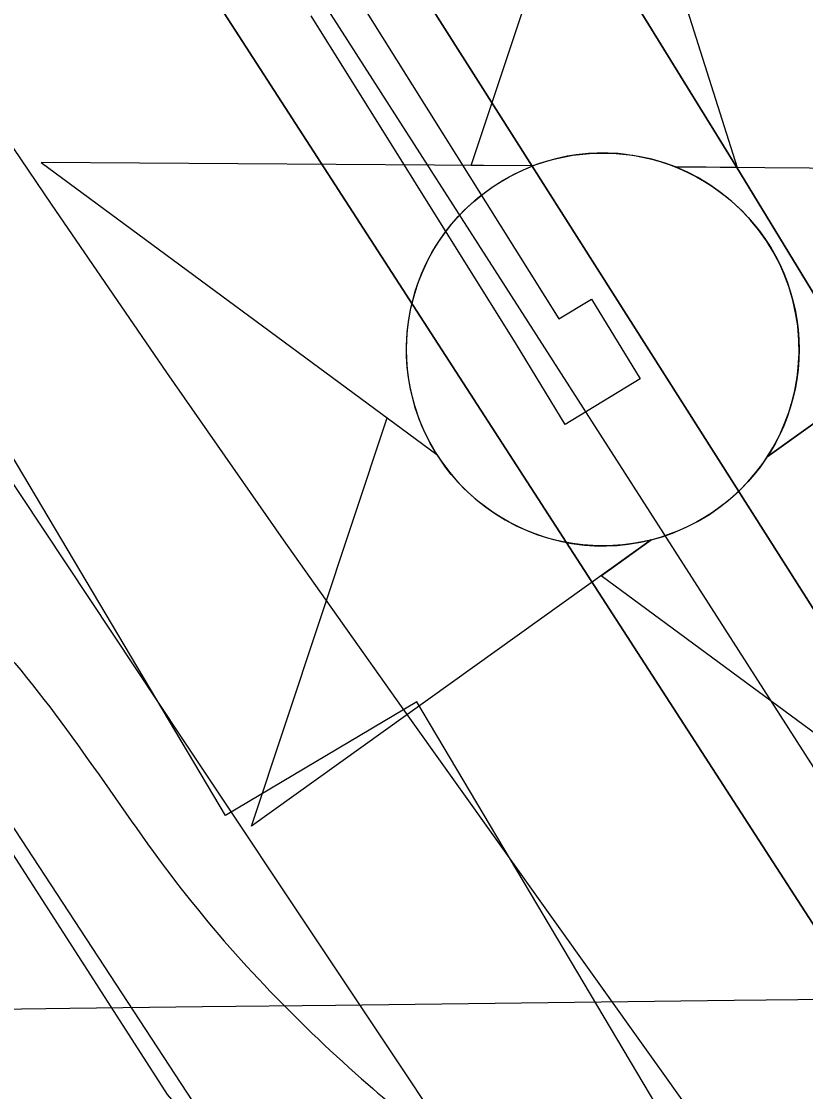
# Model space of a CAD drawing. Extents: x 3694830 to 3732949, y 415201 to 440970.
# Drawn here: x 3713893.7 to 3714015.7, y 432899.3 to 433065.7 of the extents above; entities that cross this region are included whole.
import ezdxf

# ---------------------------------------------------------------- set-up
doc = ezdxf.new("R2010")
doc.units = 0
for name, color, linetype in [('V-CHAN-DOCK', 7, 'Continuous'), ('V-CHAN-NAID', 7, 'Continuous'), ('V-GRID-MAJR', 7, 'Continuous'), ('V-RIVR-EDGE', 7, 'Continuous'), ('V-RRAP-RVMT', 7, 'Continuous'), ('V-SITE-VEGE', 7, 'Continuous'), ('V-TOPO-DPTH', 7, 'Continuous'), ('V-TOPO-MINR', 7, 'Continuous'), ('V-TOPO-WATR', 7, 'Continuous')]:
    doc.layers.add(name, color=color, linetype=linetype)

msp = doc.modelspace()

# ---------------------------------------------------------------- linework, layer by layer
at = {"layer": 'V-CHAN-DOCK'}
msp.add_lwpolyline([(3713945.2290000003, 433070.558), (3713977.286, 433019.411), (3713982.4020000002, 433022.514), (3713989.937, 433010.103), (3713978.265, 433003.023), (3713970.728, 433015.434), (3713938.778, 433066.51900000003)], dxfattribs=at)
at = {"layer": 'V-CHAN-NAID'}
for points in [[(3713973.255, 433043.202), (3713963.668, 433043.27), (3713984.794, 433106.754), (3714005.018, 433042.977), (3713995.431, 433043.045), (3713993.8540000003, 433043.623), (3713991.759, 433044.243), (3713989.719, 433044.694), (3713987.683, 433045.00200000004), (3713986.5160000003, 433045.116), (3713984.9820000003, 433045.197), (3713983.2600000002, 433045.195), (3713981.89, 433045.125), (3713979.984, 433044.924), (3713978.6180000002, 433044.705), (3713976.8340000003, 433044.321), (3713975.304, 433043.901), (3713974.272, 433043.57)], [(3713973.255, 433043.202), (3713896.764, 433043.744), (3713958.329, 432998.34500000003), (3713957.216, 433000.254), (3713956.406, 433001.882), (3713955.5810000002, 433003.85000000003), (3713954.8850000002, 433005.904), (3713954.52, 433007.227), (3713954.159, 433008.853), (3713953.915, 433010.298), (3713953.727, 433011.896), (3713953.6180000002, 433013.632), (3713953.606, 433015.213), (3713953.713, 433017.287), (3713953.896, 433018.905), (3713954.288, 433021.108), (3713954.769, 433023.031), (3713955.372, 433024.918), (3713956.0270000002, 433026.597), (3713956.754, 433028.185), (3713957.568, 433029.72000000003), (3713958.629, 433031.457), (3713959.66, 433032.927), (3713960.66, 433034.196), (3713961.662, 433035.342), (3713962.971, 433036.679), (3713964.022, 433037.64400000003), (3713965.739, 433039.041), (3713966.951, 433039.911), (3713968.6380000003, 433040.981), (3713970.369, 433041.92600000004), (3713971.815, 433042.61)], [(3713995.431, 433043.045), (3714071.923, 433042.50200000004), (3714009.72, 432997.98), (3714010.631, 432999.469), (3714011.609, 433001.316), (3714012.324, 433002.901), (3714013.063, 433004.856), (3714013.608, 433006.641), (3714014.006, 433008.28), (3714014.367, 433010.29000000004), (3714014.5530000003, 433011.863), (3714014.677, 433014.069), (3714014.647, 433016.131), (3714014.4590000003, 433018.351), (3714014.193, 433020.109), (3714013.702, 433022.341), (3714013.062, 433024.481), (3714012.312, 433026.463), (3714011.664, 433027.906), (3714010.657, 433029.822), (3714009.595, 433031.544), (3714008.381, 433033.246), (3714007.12, 433034.78500000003), (3714005.848, 433036.151), (3714004.216, 433037.683), (3714002.473, 433039.09500000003), (3714000.79, 433040.272), (3713998.903, 433041.404), (3713997.431, 433042.16500000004)], [(3713991.6890000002, 432985.074), (3713929.486, 432940.552), (3713950.612, 433004.03500000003), (3713958.329, 432998.34500000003), (3713958.964, 432997.381), (3713960.347, 432995.522), (3713961.56, 432994.106), (3713963.026, 432992.603), (3713964.415, 432991.352), (3713965.869, 432990.196), (3713967.272, 432989.20900000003), (3713968.95, 432988.173), (3713970.664, 432987.262), (3713972.455, 432986.451), (3713973.901, 432985.895), (3713975.529, 432985.366), (3713977.755, 432984.802), (3713979.287, 432984.515), (3713981.312, 432984.25800000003), (3713982.849, 432984.154), (3713984.71, 432984.132), (3713986.399, 432984.21), (3713988.109, 432984.386), (3713990.011, 432984.697)], [(3714009.72, 432997.98), (3714017.5160000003, 433003.561), (3714037.74, 432939.784), (3713983.892, 432979.494), (3713991.6890000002, 432985.074), (3713993.355, 432985.55), (3713994.967, 432986.11), (3713997.125, 432987.02400000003), (3713998.86, 432987.908), (3714000.7260000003, 432989.022), (3714002.465, 432990.234), (3714004.017, 432991.479), (3714005.304, 432992.647), (3714006.688, 432994.067), (3714007.892, 432995.469), (3714009.011, 432996.941)]]:
    msp.add_lwpolyline(points, close=True, dxfattribs=at)
msp.add_circle((3713984.1407952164, 433014.6676794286), 30.540600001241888, dxfattribs=at)
at = {"layer": 'V-GRID-MAJR'}
msp.add_spline([(3698914.333, 432737.11), (3704206.2600000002, 432798.304), (3709498.1780000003, 432860.268), (3714790.0870000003, 432923.001), (3720081.987, 432986.504), (3725373.878, 433050.776), (3730665.759, 433115.819), (3730665.7600000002, 433115.819)], degree=3, dxfattribs=at)
at = {"layer": 'V-RIVR-EDGE'}
msp.add_spline([(3713043.3570858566, 434433.4553886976), (3713056.06338442, 434414.56699574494), (3713056.0443866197, 434406.88401648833), (3713052.7914500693, 434399.6134036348), (3713047.1133094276, 434392.75315741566), (3713042.649270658, 434386.2942788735), (3713043.0136426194, 434370.1185858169), (3713038.116239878, 434351.93405460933), (3713036.0734056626, 434343.44734011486), (3713036.055407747, 434336.16872818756), (3713040.8978168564, 434332.1130562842), (3713051.794737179, 434323.59434549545), (3713062.6956570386, 434316.69310402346), (3713076.8355150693, 434311.40133279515), (3713086.9436984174, 434310.97196836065), (3713095.8507783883, 434315.3980115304), (3713105.9639611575, 434316.99048374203), (3713116.068144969, 434314.9436499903), (3713133.0305752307, 434306.40994093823), (3713147.5538030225, 434292.62545591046), (3713164.0808695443, 434271.55735953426), (3713182.2054076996, 434242.39791703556), (3713202.745151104, 434208.7844346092), (3713246.2518417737, 434141.9558377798), (3713270.815260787, 434100.2450099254), (3713298.6036195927, 434054.48250970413), (3713309.0571771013, 434030.1944729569), (3713330.810022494, 433996.57799087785), (3713345.7066212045, 433970.257118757), (3713361.421953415, 433947.97792016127), (3713375.5268154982, 433928.5332924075), (3713396.8722939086, 433893.7047082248), (3713411.7768916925, 433870.61877473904), (3713447.9919719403, 433798.5514005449), (3713459.251264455, 433773.04826204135), (3713466.8592523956, 433742.7017145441), (3713472.44540369, 433712.3601664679), (3713472.358413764, 433677.1802088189), (3713468.611120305, 433633.5175362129), (3713467.340025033, 433610.0672307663), (3713470.511970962, 433584.58408994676), (3713479.3380603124, 433556.2563794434), (3713491.8224534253, 433535.6026492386), (3713493.8372908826, 433532.76707851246), (3713502.732372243, 433532.3407137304), (3713517.2875963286, 433531.49598324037), (3713528.1895160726, 433524.99910909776), (3713535.4361317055, 433512.04135664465), (3713539.4448090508, 433497.87850127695), (3713551.1044693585, 433470.75689357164), (3713571.62221531, 433428.2473299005), (3713584.9103436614, 433405.5697632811), (3713600.614677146, 433378.84252406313), (3713617.9444790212, 433355.34622394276), (3713630.8492376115, 433341.1613711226), (3713638.0988528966, 433329.41672065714), (3713667.9200470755, 433288.097261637), (3713682.8176456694, 433262.18075684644), (3713698.9273463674, 433235.85688507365), (3713713.834943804, 433213.9840535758), (3713743.658137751, 433173.4733292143), (3713771.0701259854, 433139.0341140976), (3713793.639705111, 433108.65057088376), (3713810.9765061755, 433087.9848420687), (3713825.88110396, 433064.8989085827), (3713836.349659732, 433046.6763817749), (3713854.883564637, 433019.5377760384), (3713877.84051306, 432982.278988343), (3713890.745271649, 432968.0941355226), (3713918.5546280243, 432930.82334921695), (3713947.5940844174, 432900.42380785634), (3713972.614864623, 432880.1434485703), (3713994.4077053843, 432862.701659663), (3714015.792179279, 432843.6434013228), (3714024.6762619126, 432838.76899591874), (3714027.5108327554, 432840.37946604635), (3714031.5455070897, 432836.7301612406), (3714054.935819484, 432811.19702621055), (3714069.0476807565, 432794.5829697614), (3714081.139705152, 432778.78264739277), (3714084.752014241, 432767.8557305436), (3714089.9497963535, 432743.9850596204), (3714090.7225351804, 432729.42583599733), (3714087.8359703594, 432706.7882647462), (3714085.7921362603, 432697.89718292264), (3714089.0070772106, 432689.8018372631), (3714097.063427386, 432677.2464523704), (3714103.1189384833, 432673.18778081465), (3714116.031696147, 432662.2378666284), (3714130.956291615, 432647.2392797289), (3714139.4230084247, 432637.109098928), (3714147.8937247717, 432628.59638744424), (3714162.4249516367, 432618.04684105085), (3714191.8897729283, 432596.1380137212), (3714208.8432042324, 432583.96499870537), (3714219.327758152, 432572.21234916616), (3714227.3771091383, 432556.82639296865), (3714239.0367694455, 432529.7047852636), (3714247.8728576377, 432505.42074805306), (3714257.902050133, 432473.04636460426), (3714259.4735247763, 432454.44146791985), (3714259.464525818, 432450.8021619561), (3714261.8677324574, 432441.495714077), (3714263.0718354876, 432437.85340846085), (3714269.130346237, 432435.0078388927), (3714278.8271630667, 432431.7489030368), (3714288.106614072, 432423.23419178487), (3714293.7407598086, 432412.30227551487), (3714294.5204978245, 432400.5736231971), (3714296.1199692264, 432393.2910117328), (3714303.366584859, 432380.3332592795), (3714315.4416112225, 432357.6586923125), (3714335.968356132, 432318.78843460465), (3714351.6446928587, 432280.7389101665), (3714367.342027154, 432251.1810996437), (3714384.6488316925, 432218.3843509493), (3714402.774369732, 432189.6292757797), (3714414.460027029, 432173.02121863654), (3714421.710642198, 432161.68093550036), (3714427.3367888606, 432147.514080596), (3714436.1698774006, 432122.01694139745), (3714449.0496388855, 432097.72290534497), (3714461.5290325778, 432075.0473384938), (3714474.8221603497, 432054.39160852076), (3714484.0956120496, 432043.4506932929), (3714493.7554331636, 432025.2301662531), (3714503.003887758, 432004.1800677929), (3714527.147941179, 431956.40472988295), (3714539.2179681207, 431931.70832626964), (3714554.9273010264, 431907.0029236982), (3714564.182754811, 431888.78339654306), (3714574.2499429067, 431871.7749716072), (3714580.289455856, 431861.2464227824), (3714591.976113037, 431845.04273296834), (3714599.2267282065, 431833.7024498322), (3714622.5910436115, 431797.65576424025), (3714644.3408893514, 431762.82618017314), (3714687.8465801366, 431695.5932160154), (3714698.720503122, 431677.7740566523), (3714708.7866913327, 431660.3612643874), (3714715.6169410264, 431642.5521038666), (3714730.5035408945, 431612.18755845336), (3714746.2068744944, 431585.0559519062), (3714751.4266540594, 431570.08136222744), (3714752.9851302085, 431546.2196902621), (3714750.0755680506, 431514.28167043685), (3714744.741801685, 431483.1583845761), (3714743.877073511, 431460.51581390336), (3714745.459546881, 431446.35895784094), (3714749.4552257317, 431426.93932719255), (3714757.8949456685, 431405.89122850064), (3714773.969650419, 431365.4145002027), (3714788.4468835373, 431333.02911802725), (3714805.3443213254, 431298.2115325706), (3714821.0596535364, 431275.9323339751), (3714824.6719626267, 431265.0054171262), (3714825.4636992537, 431258.12917275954), (3714829.4883747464, 431250.43619466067), (3714839.16719366, 431239.898646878), (3714868.9673902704, 431190.08747394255), (3714891.527970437, 431156.06462476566), (3714906.013202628, 431126.9141812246), (3714921.70253785, 431094.1214320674), (3714930.1412579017, 431072.6689660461), (3714946.9887014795, 431017.6330141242), (3714956.2181582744, 430988.8999364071), (3714967.4814503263, 430965.01426722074), (3714982.7674181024, 430932.6268852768), (3714994.8234466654, 430902.26933905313), (3715004.868637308, 430876.3648328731), (3715018.9075070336, 430830.2319613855), (3715037.3934174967, 430783.6837238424), (3715052.650388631, 430739.56968934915), (3715069.914198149, 430689.38514549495), (3715079.1376556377, 430658.2258638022), (3715083.143333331, 430642.8499064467), (3715090.365951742, 430620.18733809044), (3715103.2137169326, 430582.95354750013), (3715113.2519083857, 430554.2184700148), (3715131.7268201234, 430503.2221918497), (3715143.3754817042, 430471.6525435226), (3715155.022143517, 430439.27416053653), (3715170.321109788, 430412.1435538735), (3715185.606077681, 430379.3518046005), (3715223.0112625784, 430297.98098217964), (3715228.6604065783, 430293.1145758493), (3715236.345385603, 430293.90431270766), (3715238.7705896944, 430293.4939460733), (3715239.898701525, 430259.1197234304), (3715240.5687170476, 430232.44376329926)], degree=3, dxfattribs=at)
at = {"layer": 'V-RRAP-RVMT'}
msp.add_lwpolyline([(3714036.7866868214, 432850.0106906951), (3714024.7940000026, 432842.8380000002), (3713955.2320000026, 432959.87700000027), (3713925.4680000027, 432942.23600000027), (3713850.8470000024, 433067.72800000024), (3713967.8250000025, 433137.34800000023), (3713912.4000000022, 433230.5340000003), (3713908.5020000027, 433228.22500000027), (3713847.3130000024, 433331.10600000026), (3713842.9000000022, 433328.50400000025), (3713775.9220000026, 433441.12700000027), (3713625.8950000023, 433352.60000000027), (3713567.7200000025, 433451.1690000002), (3713561.7990000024, 433447.68900000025), (3713482.1030000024, 433582.74700000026), (3713548.5130000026, 433621.92800000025), (3713522.403114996, 433666.1848514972), (3713511.0940000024, 433659.4470000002)], dxfattribs=at)
at = {"layer": 'V-SITE-VEGE'}
msp.add_lwpolyline([(3714084.091, 432575.382), (3714025.84, 432663.866), (3713931.034, 432806.591), (3713919.383, 432823.371), (3713916.2, 432834.162), (3713912.119, 432850.691), (3713904.611, 432873.422), (3713850.984, 432974.968), (3713840.934, 432991.055), (3713844.842, 432993.109), (3713850.576, 432993.322), (3713862.248, 432982.965), (3713916.381, 432898.854), (3713933.3030000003, 432879.306), (3713950.021, 432869.625), (3713973.829, 432851.205), (3714000.8340000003, 432827.731), (3714020.284, 432810.245), (3714038.1240000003, 432790.693), (3714052.741, 432767.483), (3714063.216, 432740.154), (3714066.134, 432717.436), (3714072.702, 432687.594), (3714081.367, 432667.841)], dxfattribs=at)
at = {"layer": 'V-TOPO-DPTH'}
for points in [[(3713737.9298246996, 433514.30298359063), (3713768.6862617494, 433456.93645793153), (3713799.3037812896, 433399.49512770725), (3713829.555905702, 433342.48988869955), (3713845.0864430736, 433313.5741843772), (3713860.807964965, 433284.7639378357), (3713876.815963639, 433256.1118779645), (3713893.0149468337, 433227.5652758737), (3713915.8248299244, 433187.8314601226), (3713920.8080357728, 433179.25833121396), (3713925.8524156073, 433170.7217974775), (3713930.988556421, 433162.24015649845), (3713936.1858712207, 433153.7951106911), (3713978.5713133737, 433085.7483376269), (3714004.8273564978, 433043.1987777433), (3714030.8435913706, 433000.5044664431), (3714056.500113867, 432957.59302801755), (3714081.9168281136, 432914.5368381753), (3714303.1768412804, 432536.09634688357), (3714313.3532668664, 432518.4134034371), (3714323.3665054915, 432500.6399923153), (3714333.1349636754, 432482.73087968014), (3714342.740234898, 432464.73129936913), (3714655.432643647, 431868.9640888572)], [(3714655.432643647, 431868.9640888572), (3714342.740234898, 432464.73129936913), (3714333.1349636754, 432482.73087968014), (3714323.3665054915, 432500.6399923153), (3714313.3532668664, 432518.4134034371), (3714303.1768412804, 432536.09634688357), (3714081.9168281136, 432914.5368381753), (3714056.500113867, 432957.59302801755), (3714030.8435913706, 433000.5044664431), (3714004.8273564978, 433043.1987777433), (3713978.5713133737, 433085.7483376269), (3713936.1858712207, 433153.7951106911), (3713930.988556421, 433162.24015649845), (3713925.8524156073, 433170.7217974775), (3713920.8080357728, 433179.25833121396), (3713915.8248299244, 433187.8314601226), (3713893.0149468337, 433227.5652758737), (3713876.815963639, 433256.1118779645), (3713860.807964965, 433284.7639378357), (3713845.0864430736, 433313.5741843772), (3713829.555905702, 433342.48988869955), (3713799.3037812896, 433399.49512770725), (3713768.6862617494, 433456.93645793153), (3713737.9298246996, 433514.30298359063)], [(3714354.8720698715, 432371.4147493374), (3714335.475852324, 432409.42834199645), (3714300.6222955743, 432477.0415694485), (3714298.4569293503, 432481.14882681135), (3714296.241694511, 432485.22840721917), (3714293.951656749, 432489.2664721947), (3714291.611750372, 432493.2768602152), (3714266.1860811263, 432535.9458611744), (3714250.957723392, 432561.18415091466), (3714235.54516977, 432586.30803994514), (3714219.8563223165, 432611.2603279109), (3714203.9832789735, 432636.09821516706), (3713920.3042995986, 433074.6429233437), (3713899.7907783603, 433106.9244868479), (3713879.6292589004, 433139.42052154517), (3713859.9957421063, 433172.23826303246), (3713840.7142270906, 433205.2704757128), (3713706.0857480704, 433440.2529621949), (3713667.2531864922, 433508.09087539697)], [(3714354.8720698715, 432371.4147493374), (3714335.475852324, 432409.42834199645), (3714300.6222955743, 432477.0415694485), (3714298.4569293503, 432481.14882681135), (3714296.241694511, 432485.22840721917), (3714293.951656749, 432489.2664721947), (3714291.611750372, 432493.2768602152), (3714266.1860811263, 432535.9458611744), (3714250.957723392, 432561.18415091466), (3714235.54516977, 432586.30803994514), (3714219.8563223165, 432611.2603279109), (3714203.9832789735, 432636.09821516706), (3713920.3042995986, 433074.6429233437), (3713899.7907783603, 433106.9244868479), (3713879.6292589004, 433139.42052154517), (3713859.9957421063, 433172.23826303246), (3713840.7142270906, 433205.2704757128), (3713706.0857480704, 433440.2529621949), (3713667.2531864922, 433508.09087539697)], [(3713610.837234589, 433504.4234121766), (3713621.7246853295, 433476.24777521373), (3713642.512855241, 433426.0884811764), (3713664.8727746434, 433376.6868025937), (3713689.590318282, 433328.42154719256), (3713715.879611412, 433280.9139072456), (3713798.6049070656, 433139.58913419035), (3713810.248174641, 433120.08171223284), (3713822.110510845, 433100.7110268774), (3713834.301449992, 433081.545446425), (3713846.711457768, 433062.5166025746), (3713918.639670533, 432954.2548012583), (3713967.272353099, 432881.2608213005), (3714016.0305754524, 432808.3510307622), (3714064.977107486, 432735.5675243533), (3714114.049179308, 432662.8682073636), (3714219.161384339, 432507.57973597), (3714235.0226115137, 432483.5036212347), (3714250.474975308, 432459.1749369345), (3714265.314044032, 432434.4673982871), (3714279.7442493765, 432409.50729007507), (3714346.221890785, 432291.1268745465), (3714392.9095494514, 432206.4311708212)], [(3713705.734758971, 433500.95035183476), (3713744.437148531, 433431.37804482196), (3713783.564763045, 433362.0439937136), (3713822.9758608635, 433292.8687798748), (3713878.248415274, 433196.5399937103), (3713890.3757511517, 433175.73283629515), (3713902.6895200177, 433155.0383309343), (3713915.2829383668, 433134.51280365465), (3713928.062789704, 433114.09992842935), (3714051.699925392, 432919.56506706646), (3714095.9309164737, 432849.20261677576), (3714139.6936410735, 432778.553306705), (3714182.7539659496, 432707.47370696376), (3714225.3460243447, 432636.10724744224), (3714297.239219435, 432514.27630757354), (3714303.4446820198, 432503.5609839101), (3714309.531926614, 432492.7801804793), (3714315.441844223, 432481.9011573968), (3714321.2335438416, 432470.9566545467), (3714459.287104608, 432204.8306478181)], [(3714459.287104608, 432204.8306478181), (3714321.2335438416, 432470.9566545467), (3714315.441844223, 432481.9011573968), (3714309.531926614, 432492.7801804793), (3714303.4446820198, 432503.5609839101), (3714297.239219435, 432514.27630757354), (3714225.3460243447, 432636.10724744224), (3714182.7539659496, 432707.47370696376), (3714139.6936410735, 432778.553306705), (3714095.9309164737, 432849.20261677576), (3714051.699925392, 432919.56506706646), (3713928.062789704, 433114.09992842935), (3713915.2829383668, 433134.51280365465), (3713902.6895200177, 433155.0383309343), (3713890.3757511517, 433175.73283629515), (3713878.248415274, 433196.5399937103), (3713822.9758608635, 433292.8687798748), (3713783.564763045, 433362.0439937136), (3713744.437148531, 433431.37804482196), (3713705.734758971, 433500.95035183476)]]:
    msp.add_lwpolyline(points, dxfattribs=at)
at = {"layer": 'V-TOPO-MINR'}
for points in [[(3713478.650422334, 433737.336999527), (3713760.6810554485, 433148.2578006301), (3713779.571030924, 433116.53736230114), (3713798.7761470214, 433085.01217707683), (3713818.453974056, 433053.77987151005), (3713838.446941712, 433022.7428190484), (3714081.2785715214, 432651.93688388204), (3714104.1833857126, 432616.8269332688), (3714127.0059367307, 432581.66379461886), (3714149.705092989, 432546.4208739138), (3714172.3219860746, 432511.12476517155), (3714207.4741953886, 432456.05370247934), (3714212.3986848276, 432448.22012331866), (3714217.250406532, 432440.34241747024), (3714221.9929766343, 432432.3985215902), (3714226.6627790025, 432424.4104990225), (3714532.1984548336, 431893.39543917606)], [(3713737.9298246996, 433514.30298359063), (3713768.6862617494, 433456.93645793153), (3713799.3037812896, 433399.49512770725), (3713829.555905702, 433342.48988869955), (3713845.0864430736, 433313.5741843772), (3713860.807964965, 433284.7639378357), (3713876.815963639, 433256.1118779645), (3713893.0149468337, 433227.5652758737), (3713915.8248299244, 433187.8314601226), (3713920.8080357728, 433179.25833121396), (3713925.8524156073, 433170.7217974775), (3713930.988556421, 433162.24015649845), (3713936.1858712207, 433153.7951106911), (3713978.5713133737, 433085.7483376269), (3714004.8273564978, 433043.1987777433), (3714030.8435913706, 433000.5044664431), (3714056.500113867, 432957.59302801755), (3714081.9168281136, 432914.5368381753), (3714303.1768412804, 432536.09634688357), (3714313.3532668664, 432518.4134034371), (3714323.3665054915, 432500.6399923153), (3714333.1349636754, 432482.73087968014), (3714342.740234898, 432464.73129936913), (3714655.432643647, 431868.9640888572)], [(3713667.2531864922, 433508.09087539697), (3713706.0857480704, 433440.2529621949), (3713840.7142270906, 433205.2704757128), (3713859.9957421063, 433172.23826303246), (3713879.6292589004, 433139.42052154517), (3713899.7907783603, 433106.9244868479), (3713920.3042995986, 433074.6429233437), (3714203.9832789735, 432636.09821516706), (3714219.8563223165, 432611.2603279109), (3714235.54516977, 432586.30803994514), (3714250.957723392, 432561.18415091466), (3714266.1860811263, 432535.9458611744), (3714291.611750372, 432493.2768602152), (3714293.951656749, 432489.2664721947), (3714296.241694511, 432485.22840721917), (3714298.4569293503, 432481.14882681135), (3714300.6222955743, 432477.0415694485), (3714335.475852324, 432409.42834199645), (3714354.8720698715, 432371.4147493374)], [(3713686.370708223, 433503.8291835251), (3713736.5287405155, 433415.64377407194), (3713786.860753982, 433327.5569813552), (3713859.478357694, 433200.9029221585), (3713875.1811227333, 433173.98236188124), (3713891.1486064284, 433147.22244494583), (3713907.513168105, 433120.7034930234), (3713924.1424484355, 433094.3451844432), (3714129.9506127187, 432773.4531431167), (3714159.661019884, 432726.5904905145), (3714189.041405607, 432679.5242233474), (3714217.9267591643, 432632.15253433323), (3714246.482091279, 432584.5772307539), (3714294.4102412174, 432503.7683691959), (3714298.68896751, 432496.4087326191), (3714302.881152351, 432489.0011111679), (3714306.943525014, 432481.5215124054), (3714310.9193562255, 432473.9939287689), (3714376.6620815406, 432346.8482235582)], [(3713705.734758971, 433500.95035183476), (3713744.437148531, 433431.37804482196), (3713783.564763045, 433362.0439937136), (3713822.9758608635, 433292.8687798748), (3713878.248415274, 433196.5399937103), (3713890.3757511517, 433175.73283629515), (3713902.6895200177, 433155.0383309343), (3713915.2829383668, 433134.51280365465), (3713928.062789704, 433114.09992842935), (3714051.699925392, 432919.56506706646), (3714095.9309164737, 432849.20261677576), (3714139.6936410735, 432778.553306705), (3714182.7539659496, 432707.47370696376), (3714225.3460243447, 432636.10724744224), (3714297.239219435, 432514.27630757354), (3714303.4446820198, 432503.5609839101), (3714309.531926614, 432492.7801804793), (3714315.441844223, 432481.9011573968), (3714321.2335438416, 432470.9566545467), (3714459.287104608, 432204.8306478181)], [(3713854.633905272, 433102.063569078), (3713880.5054834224, 433063.5204790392), (3713898.3036578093, 433037.25256460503), (3713916.253049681, 433011.0893634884), (3713934.429267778, 432985.08323234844), (3713952.756703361, 432959.1818145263), (3714166.484368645, 432659.8975640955), (3714185.5458526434, 432633.0844553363), (3714204.530531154, 432606.2173209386), (3714223.4000014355, 432579.2691480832), (3714242.192666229, 432552.2669495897), (3714274.1225055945, 432506.17850529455), (3714276.8510631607, 432502.15323830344), (3714279.524232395, 432498.0923124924), (3714282.114319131, 432493.9778984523), (3714284.649017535, 432489.82782559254), (3714288.842299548, 432482.8026134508), (3714289.232346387, 432482.1348103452), (3714289.613827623, 432481.46225571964), (3714289.9824604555, 432480.7825738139), (3714290.3425276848, 432480.098140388), (3714295.998498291, 432469.0944817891)]]:
    msp.add_lwpolyline(points, dxfattribs=at)
at = {"layer": 'V-TOPO-WATR'}
msp.add_lwpolyline([(3713610.837234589, 433504.4234121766), (3713621.7246853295, 433476.24777521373), (3713642.512855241, 433426.0884811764), (3713664.8727746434, 433376.6868025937), (3713689.590318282, 433328.42154719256), (3713715.879611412, 433280.9139072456), (3713798.6049070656, 433139.58913419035), (3713810.248174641, 433120.08171223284), (3713822.110510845, 433100.7110268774), (3713834.301449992, 433081.545446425), (3713846.711457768, 433062.5166025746), (3713918.639670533, 432954.2548012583), (3713967.272353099, 432881.2608213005), (3714016.0305754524, 432808.3510307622), (3714064.977107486, 432735.5675243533), (3714114.049179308, 432662.8682073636), (3714219.161384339, 432507.57973597), (3714235.0226115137, 432483.5036212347), (3714250.474975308, 432459.1749369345), (3714265.314044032, 432434.4673982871), (3714279.7442493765, 432409.50729007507), (3714346.221890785, 432291.1268745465), (3714392.9095494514, 432206.4311708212)], dxfattribs=at)

doc.saveas('drawing.dxf')
